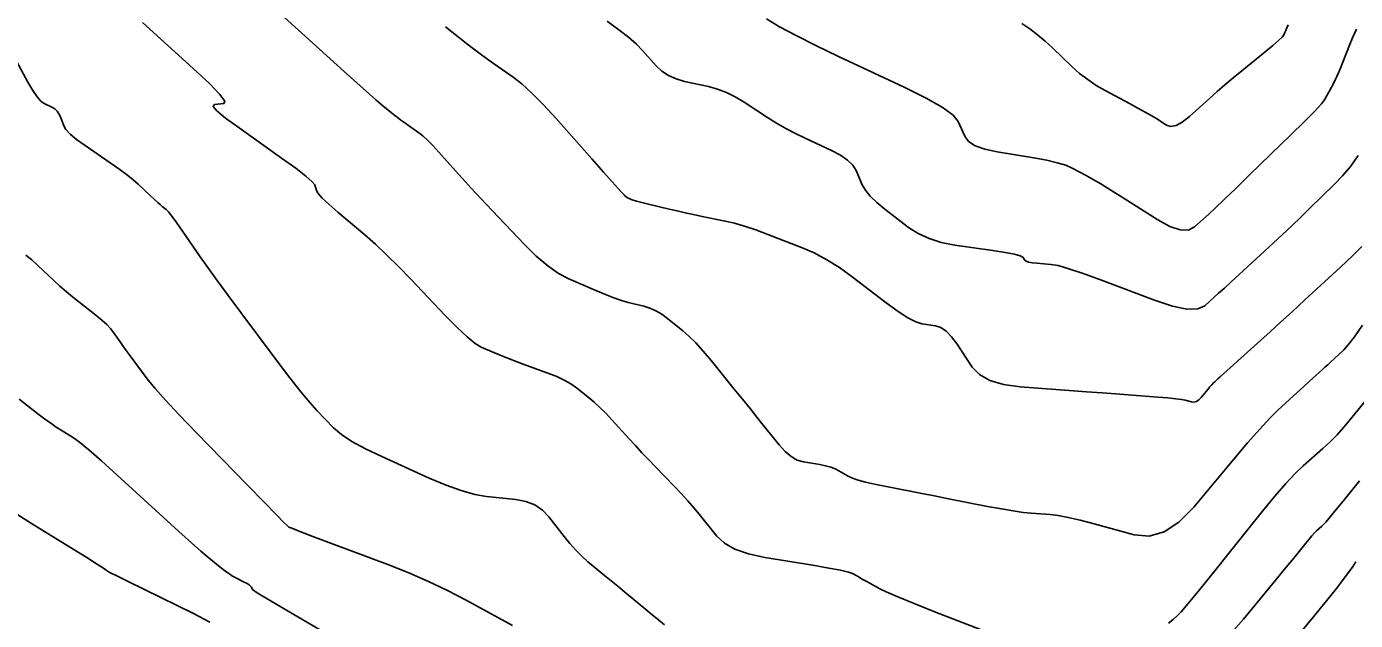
# Model space of a CAD drawing. Extents: x 2082232 to 2083549, y 592624 to 593832.
# Drawn here: x 2083299.1 to 2083382.5, y 592795.5 to 592832.7 of the extents above; entities that cross this region are included whole.
import ezdxf

# ---------------------------------------------------------------- set-up
doc = ezdxf.new("R2010")
doc.units = 0
doc.layers.add('DT_X_Contour_Major', color=7, linetype='Continuous')
doc.layers.add('DT_X_Contour_Minor', color=7, linetype='Continuous')

msp = doc.modelspace()

# ---------------------------------------------------------------- linework, layer by layer
at = {"layer": 'DT_X_Contour_Major'}
for points in [[(2083325.355, 592832.737), (2083326.149, 592832.098), (2083326.671, 592831.685), (2083327.192, 592831.287), (2083327.71, 592830.905), (2083328.226, 592830.539), (2083329.599, 592829.583), (2083330.154, 592829.151), (2083330.79, 592828.572), (2083331.507, 592827.847), (2083332.304, 592826.975), (2083334.538, 592824.454), (2083335.28, 592823.616), (2083335.832, 592822.995), (2083336.194, 592822.591), (2083336.365, 592822.402), (2083336.568, 592822.189), (2083336.643, 592822.115), (2083336.714, 592822.054), (2083336.782, 592822.007), (2083336.847, 592821.973), (2083337.017, 592821.899), (2083337.133, 592821.86), (2083337.354, 592821.798), (2083337.681, 592821.714), (2083338.113, 592821.608), (2083339.406, 592821.294), (2083339.899, 592821.177), (2083340.407, 592821.062), (2083340.93, 592820.949), (2083341.469, 592820.837), (2083342.926, 592820.543), (2083343.504, 592820.407), (2083344.142, 592820.223), (2083344.843, 592819.989), (2083345.605, 592819.706), (2083347.719, 592818.886), (2083348.512, 592818.541), (2083349.308, 592818.119), (2083350.105, 592817.621), (2083350.903, 592817.046), (2083353.035, 592815.414), (2083353.774, 592814.872), (2083354.394, 592814.472), (2083354.895, 592814.214), (2083355.275, 592814.097), (2083356.131, 592813.973), (2083356.456, 592813.866), (2083356.79, 592813.637), (2083357.132, 592813.285), (2083357.483, 592812.811), (2083358.429, 592811.383), (2083358.883, 592810.904), (2083359.536, 592810.538), (2083360.389, 592810.284), (2083361.44, 592810.143), (2083364.509, 592809.916), (2083365.603, 592809.835), (2083366.586, 592809.762), (2083367.457, 592809.697), (2083368.216, 592809.639), (2083370.09, 592809.497), (2083370.724, 592809.445), (2083371.22, 592809.396), (2083371.578, 592809.351), (2083371.799, 592809.308), (2083372.205, 592809.197), (2083372.357, 592809.183), (2083372.51, 592809.226), (2083372.661, 592809.324), (2083372.813, 592809.478), (2083373.218, 592809.964), (2083373.36, 592810.131), (2083373.483, 592810.27), (2083373.585, 592810.381), (2083373.669, 592810.463), (2083373.864, 592810.643), (2083373.996, 592810.763), (2083374.246, 592810.989), (2083374.613, 592811.321), (2083375.099, 592811.759), (2083376.549, 592813.067), (2083377.13, 592813.592), (2083377.784, 592814.189), (2083378.512, 592814.856), (2083379.314, 592815.593), (2083381.55, 592817.654), (2083382.305, 592818.362), (2083382.89, 592818.94)], [(2083298.596, 592809.356), (2083299.769, 592808.452), (2083300.19, 592808.133), (2083300.573, 592807.854), (2083300.918, 592807.616), (2083301.226, 592807.417), (2083301.996, 592806.941), (2083302.384, 592806.661), (2083302.971, 592806.178), (2083303.757, 592805.491), (2083304.742, 592804.601), (2083307.634, 592801.955), (2083308.621, 592801.057), (2083309.411, 592800.345), (2083310.006, 592799.821), (2083310.404, 592799.483), (2083311.206, 592798.831), (2083311.493, 592798.605), (2083311.755, 592798.416), (2083311.991, 592798.264), (2083312.202, 592798.148), (2083312.728, 592797.889), (2083312.904, 592797.797), (2083313.037, 592797.714), (2083313.126, 592797.64), (2083313.173, 592797.576), (2083313.238, 592797.417), (2083313.543, 592797.203), (2083314.406, 592796.68), (2083315.828, 592795.847), (2083317.809, 592794.705)]]:
    msp.add_lwpolyline(points, dxfattribs=at)
at = {"layer": 'DT_X_Contour_Minor'}
for points in [[(2083312.799, 592835.554), (2083317.448, 592831.338), (2083319.005, 592829.93), (2083320.186, 592828.868), (2083320.992, 592828.153), (2083321.424, 592827.783), (2083322.075, 592827.26), (2083322.319, 592827.067), (2083322.561, 592826.882), (2083322.803, 592826.703), (2083323.044, 592826.533), (2083323.684, 592826.087), (2083323.943, 592825.885), (2083324.239, 592825.616), (2083324.573, 592825.277), (2083324.945, 592824.871), (2083325.987, 592823.695), (2083326.424, 592823.209), (2083326.953, 592822.633), (2083327.575, 592821.967), (2083328.289, 592821.211), (2083330.318, 592819.074), (2083331.063, 592818.339), (2083331.776, 592817.734), (2083332.457, 592817.26), (2083333.107, 592816.917), (2083334.798, 592816.178), (2083335.4, 592815.924), (2083335.937, 592815.717), (2083336.411, 592815.556), (2083336.819, 592815.441), (2083337.823, 592815.197), (2083338.198, 592815.081), (2083338.569, 592814.915), (2083338.936, 592814.7), (2083339.299, 592814.435), (2083340.263, 592813.663), (2083340.647, 592813.327), (2083341.074, 592812.898), (2083341.545, 592812.376), (2083342.06, 592811.762), (2083343.49, 592810), (2083344.007, 592809.363), (2083344.482, 592808.774), (2083344.917, 592808.234), (2083345.312, 592807.742), (2083346.309, 592806.493), (2083346.684, 592806.076), (2083347.063, 592805.759), (2083347.444, 592805.544), (2083347.828, 592805.43), (2083348.858, 592805.261), (2083349.223, 592805.189), (2083349.546, 592805.101), (2083349.827, 592804.998), (2083350.067, 592804.878), (2083350.649, 592804.537), (2083350.916, 592804.41), (2083351.278, 592804.285), (2083351.737, 592804.162), (2083352.291, 592804.042), (2083353.897, 592803.723), (2083354.539, 592803.596), (2083355.261, 592803.453), (2083356.063, 592803.295), (2083356.944, 592803.122), (2083359.4, 592802.64), (2083360.261, 592802.477), (2083361.004, 592802.352), (2083361.627, 592802.263), (2083362.132, 592802.211), (2083363.319, 592802.121), (2083363.826, 592802.059), (2083364.457, 592801.942), (2083365.211, 592801.769), (2083366.089, 592801.54), (2083368.595, 592800.857), (2083369.535, 592800.773), (2083370.474, 592801.034), (2083371.412, 592801.641), (2083372.35, 592802.593), (2083374.85, 592805.591), (2083375.727, 592806.627), (2083376.483, 592807.486), (2083377.117, 592808.168), (2083377.631, 592808.673), (2083378.838, 592809.785), (2083379.252, 592810.166), (2083379.59, 592810.475), (2083379.85, 592810.714), (2083380.034, 592810.88), (2083380.422, 592811.23), (2083380.578, 592811.371), (2083380.753, 592811.531), (2083380.947, 592811.709), (2083381.162, 592811.906), (2083381.76, 592812.457), (2083382.04, 592812.767), (2083382.43, 592813.283), (2083382.93, 592814.006)], [(2083345.517, 592833.241), (2083346.34, 592832.741), (2083347.368, 592832.177), (2083348.603, 592831.551), (2083350.044, 592830.862), (2083354.161, 592828.939), (2083355.531, 592828.264), (2083356.553, 592827.682), (2083357.227, 592827.193), (2083357.554, 592826.797), (2083357.961, 592825.863), (2083358.203, 592825.539), (2083358.624, 592825.268), (2083359.222, 592825.048), (2083359.999, 592824.881), (2083362.309, 592824.505), (2083363.109, 592824.36), (2083363.775, 592824.205), (2083364.308, 592824.041), (2083364.707, 592823.868), (2083365.593, 592823.395), (2083365.986, 592823.175), (2083366.502, 592822.869), (2083367.14, 592822.477), (2083367.9, 592822), (2083370.09, 592820.613), (2083370.85, 592820.195), (2083371.487, 592819.983), (2083372.003, 592819.976), (2083372.396, 592820.174), (2083373.28, 592820.975), (2083373.691, 592821.356), (2083374.26, 592821.896), (2083374.987, 592822.595), (2083375.872, 592823.455), (2083378.444, 592825.959), (2083379.299, 592826.801), (2083379.936, 592827.447), (2083380.353, 592827.898), (2083380.552, 592828.153), (2083380.791, 592828.574), (2083380.877, 592828.728), (2083380.955, 592828.872), (2083381.027, 592829.007), (2083381.09, 592829.132), (2083381.251, 592829.455), (2083381.324, 592829.612), (2083381.423, 592829.839), (2083381.547, 592830.137), (2083381.696, 592830.506), (2083382.129, 592831.584), (2083382.317, 592832.037), (2083382.556, 592832.585)], [(2083306.345, 592833.007), (2083309.521, 592830.127), (2083310.535, 592829.179), (2083311.194, 592828.495), (2083311.499, 592828.074), (2083311.45, 592827.918), (2083310.845, 592827.852), (2083310.772, 592827.742), (2083311.006, 592827.46), (2083311.548, 592827.008), (2083312.397, 592826.384), (2083315.072, 592824.492), (2083315.954, 592823.855), (2083316.595, 592823.362), (2083316.994, 592823.013), (2083317.152, 592822.808), (2083317.251, 592822.453), (2083317.363, 592822.269), (2083317.624, 592821.984), (2083318.036, 592821.597), (2083318.598, 592821.108), (2083320.297, 592819.669), (2083320.955, 592819.091), (2083321.656, 592818.434), (2083322.4, 592817.7), (2083323.187, 592816.888), (2083325.342, 592814.618), (2083326.088, 592813.856), (2083326.712, 592813.272), (2083327.214, 592812.866), (2083327.592, 592812.638), (2083328.439, 592812.268), (2083328.789, 592812.12), (2083329.206, 592811.954), (2083329.689, 592811.769), (2083330.239, 592811.566), (2083331.792, 592811), (2083332.341, 592810.784), (2083332.821, 592810.56), (2083333.232, 592810.327), (2083333.575, 592810.087), (2083334.398, 592809.435), (2083334.718, 592809.166), (2083335.06, 592808.848), (2083335.425, 592808.482), (2083335.813, 592808.066), (2083336.876, 592806.891), (2083337.28, 592806.45), (2083337.694, 592806.006), (2083338.118, 592805.559), (2083338.553, 592805.11), (2083339.724, 592803.909), (2083340.156, 592803.455), (2083340.574, 592802.993), (2083340.979, 592802.524), (2083341.369, 592802.047), (2083342.392, 592800.766), (2083342.869, 592800.323), (2083343.531, 592799.953), (2083344.379, 592799.657), (2083345.414, 592799.435), (2083348.419, 592798.941), (2083349.42, 592798.77), (2083350.169, 592798.628), (2083350.665, 592798.516), (2083350.908, 592798.433), (2083351.221, 592798.249), (2083351.356, 592798.172), (2083351.523, 592798.077), (2083351.725, 592797.964), (2083351.959, 592797.833), (2083352.63, 592797.461), (2083353.038, 592797.266), (2083353.758, 592796.958), (2083354.79, 592796.539), (2083356.135, 592796.008), (2083360.137, 592794.443)], [(2083335.514, 592833.079), (2083336.246, 592832.553), (2083336.86, 592832.073), (2083337.357, 592831.64), (2083337.737, 592831.253), (2083338.595, 592830.285), (2083338.947, 592829.951), (2083339.36, 592829.678), (2083339.833, 592829.464), (2083340.367, 592829.31), (2083341.871, 592828.979), (2083342.434, 592828.825), (2083342.995, 592828.612), (2083343.553, 592828.34), (2083344.109, 592828.009), (2083345.588, 592827.047), (2083346.151, 592826.695), (2083346.731, 592826.36), (2083347.328, 592826.043), (2083347.942, 592825.744), (2083349.602, 592824.968), (2083350.165, 592824.672), (2083350.609, 592824.364), (2083350.934, 592824.045), (2083351.14, 592823.715), (2083351.531, 592822.82), (2083351.729, 592822.472), (2083352.03, 592822.101), (2083352.435, 592821.708), (2083352.943, 592821.291), (2083354.435, 592820.148), (2083355.036, 592819.757), (2083355.72, 592819.441), (2083356.488, 592819.2), (2083357.339, 592819.034), (2083359.719, 592818.691), (2083360.506, 592818.57), (2083361.083, 592818.462), (2083361.448, 592818.367), (2083361.603, 592818.286), (2083361.734, 592818.088), (2083361.818, 592818.02), (2083361.973, 592817.964), (2083362.198, 592817.921), (2083362.494, 592817.891), (2083363.376, 592817.826), (2083363.821, 592817.745), (2083364.497, 592817.553), (2083365.403, 592817.25), (2083366.539, 592816.834), (2083369.876, 592815.578), (2083371.012, 592815.202), (2083371.916, 592815.018), (2083372.59, 592815.026), (2083373.033, 592815.225), (2083373.906, 592816.012), (2083374.266, 592816.339), (2083374.693, 592816.728), (2083375.186, 592817.18), (2083375.746, 592817.695), (2083377.326, 592819.152), (2083377.915, 592819.698), (2083378.498, 592820.246), (2083379.073, 592820.794), (2083379.64, 592821.343), (2083381.145, 592822.809), (2083381.691, 592823.381), (2083382.199, 592823.997), (2083382.669, 592824.659)], [(2083361.543, 592832.945), (2083362.04, 592832.603), (2083362.527, 592832.233), (2083363.004, 592831.834), (2083363.471, 592831.407), (2083364.703, 592830.231), (2083365.178, 592829.807), (2083365.682, 592829.417), (2083366.213, 592829.06), (2083366.773, 592828.737), (2083368.301, 592827.921), (2083368.835, 592827.633), (2083369.287, 592827.382), (2083369.659, 592827.168), (2083369.951, 592826.99), (2083370.621, 592826.565), (2083370.9, 592826.479), (2083371.234, 592826.54), (2083371.622, 592826.747), (2083372.066, 592827.1), (2083373.321, 592828.237), (2083373.802, 592828.666), (2083374.302, 592829.099), (2083374.822, 592829.537), (2083375.362, 592829.979), (2083376.829, 592831.163), (2083377.313, 592831.56), (2083377.668, 592831.864), (2083377.892, 592832.075), (2083377.985, 592832.193), (2083378.062, 592832.383), (2083378.096, 592832.465), (2083378.143, 592832.571), (2083378.201, 592832.7), (2083378.271, 592832.853)], [(2083298.3, 592830.817), (2083299.144, 592829.267), (2083299.444, 592828.746), (2083299.712, 592828.349), (2083299.947, 592828.075), (2083300.15, 592827.923), (2083300.648, 592827.682), (2083300.822, 592827.577), (2083300.968, 592827.441), (2083301.086, 592827.275), (2083301.178, 592827.079), (2083301.386, 592826.515), (2083301.528, 592826.279), (2083301.799, 592825.995), (2083302.198, 592825.664), (2083302.726, 592825.284), (2083304.305, 592824.207), (2083304.858, 592823.82), (2083305.335, 592823.467), (2083305.735, 592823.148), (2083306.058, 592822.863), (2083306.817, 592822.149), (2083307.078, 592821.906), (2083307.291, 592821.711), (2083307.457, 592821.564), (2083307.575, 592821.466), (2083307.827, 592821.269), (2083307.962, 592821.129), (2083308.177, 592820.855), (2083308.473, 592820.45), (2083308.849, 592819.911), (2083309.96, 592818.297), (2083310.431, 592817.625), (2083311.013, 592816.818), (2083311.704, 592815.875), (2083312.505, 592814.798), (2083314.788, 592811.747), (2083315.586, 592810.695), (2083316.269, 592809.829), (2083316.835, 592809.147), (2083317.287, 592808.651), (2083318.336, 592807.574), (2083318.82, 592807.158), (2083319.485, 592806.717), (2083320.331, 592806.251), (2083321.357, 592805.76), (2083324.335, 592804.419), (2083325.398, 592803.969), (2083326.353, 592803.627), (2083327.2, 592803.393), (2083327.939, 592803.265), (2083329.766, 592803.069), (2083330.41, 592802.947), (2083330.972, 592802.726), (2083331.452, 592802.407), (2083331.849, 592801.99), (2083332.801, 592800.748), (2083333.162, 592800.3), (2083333.533, 592799.887), (2083333.912, 592799.51), (2083334.301, 592799.168), (2083335.351, 592798.304), (2083335.753, 592797.972), (2083336.174, 592797.624), (2083336.613, 592797.261), (2083337.07, 592796.881), (2083338.313, 592795.849), (2083338.748, 592795.492), (2083339.12, 592795.198)], [(2083299.002, 592818.407), (2083299.383, 592818.103), (2083299.762, 592817.764), (2083300.769, 592816.816), (2083301.15, 592816.465), (2083301.538, 592816.125), (2083301.931, 592815.794), (2083302.332, 592815.474), (2083303.407, 592814.633), (2083303.779, 592814.329), (2083304.088, 592814.049), (2083304.335, 592813.792), (2083304.519, 592813.558), (2083304.927, 592812.966), (2083305.1, 592812.719), (2083305.314, 592812.422), (2083305.568, 592812.076), (2083305.862, 592811.681), (2083306.7, 592810.56), (2083307.125, 592810.038), (2083307.772, 592809.314), (2083308.641, 592808.386), (2083309.731, 592807.255), (2083312.934, 592803.97), (2083313.988, 592802.888), (2083314.749, 592802.109), (2083315.215, 592801.632), (2083315.389, 592801.457), (2083315.459, 592801.393), (2083315.483, 592801.371), (2083315.501, 592801.355), (2083315.513, 592801.343), (2083315.521, 592801.337), (2083315.533, 592801.327), (2083315.703, 592801.261), (2083316.205, 592801.071), (2083317.037, 592800.757), (2083318.201, 592800.318), (2083321.746, 592798.983), (2083323.047, 592798.47), (2083324.293, 592797.931), (2083325.482, 592797.366), (2083326.616, 592796.776), (2083329.564, 592795.169)], [(2083370.766, 592795.313), (2083371.042, 592795.533), (2083371.305, 592795.769), (2083371.553, 592796.021), (2083371.788, 592796.289), (2083372.396, 592797.025), (2083372.697, 592797.394), (2083373.146, 592797.949), (2083373.742, 592798.69), (2083374.486, 592799.617), (2083376.665, 592802.338), (2083377.437, 592803.282), (2083378.121, 592804.072), (2083378.715, 592804.708), (2083379.22, 592805.19), (2083380.448, 592806.272), (2083380.903, 592806.69), (2083381.344, 592807.136), (2083381.773, 592807.607), (2083382.189, 592808.105), (2083383.283, 592809.468)], [(2083374.834, 592794.845), (2083375.47, 592795.57), (2083377.115, 592797.562), (2083377.682, 592798.25), (2083378.15, 592798.82), (2083378.518, 592799.271), (2083378.787, 592799.604), (2083379.372, 592800.333), (2083379.579, 592800.586), (2083379.762, 592800.798), (2083379.921, 592800.969), (2083380.057, 592801.098), (2083380.386, 592801.388), (2083380.626, 592801.648), (2083381.1, 592802.209), (2083381.806, 592803.073), (2083382.745, 592804.238)], [(2083298.502, 592802.104), (2083299.366, 592801.569), (2083301.971, 592799.96), (2083302.829, 592799.429), (2083303.449, 592799.043), (2083303.832, 592798.802), (2083303.976, 592798.707), (2083304.044, 592798.645), (2083304.067, 592798.624), (2083304.085, 592798.607), (2083304.099, 592798.595), (2083304.108, 592798.587), (2083304.127, 592798.572), (2083304.278, 592798.496), (2083304.715, 592798.279), (2083305.439, 592797.922), (2083306.45, 592797.424), (2083309.528, 592795.909), (2083310.556, 592795.368)], [(2083378.342, 592793.871), (2083379.945, 592795.811), (2083380.496, 592796.482), (2083380.947, 592797.04), (2083381.3, 592797.484), (2083381.552, 592797.815), (2083382.094, 592798.546), (2083382.304, 592798.834), (2083382.527, 592799.151)]]:
    msp.add_lwpolyline(points, dxfattribs=at)

doc.saveas('drawing.dxf')
